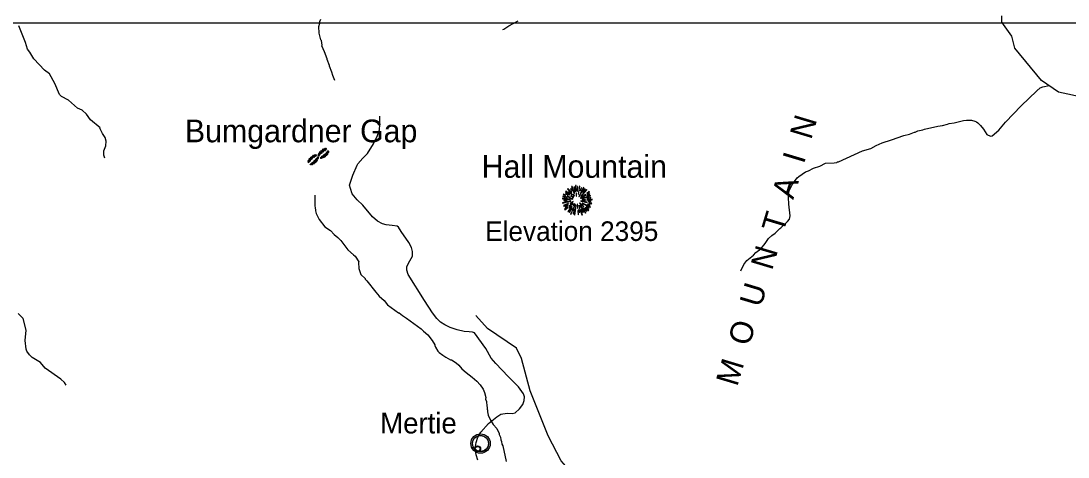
# Model space of a CAD drawing. Extents: x 1248089 to 1457196, y 820910 to 988753.
# Drawn here: x 1335721 to 1345887, y 936898 to 941130 of the extents above; entities that cross this region are included whole.
import ezdxf

# ---------------------------------------------------------------- set-up
doc = ezdxf.new("R2010")
doc.units = 0
for name, color, linetype in [('Exist Civil Demographics Community CELL', 7, 'Continuous'), ('Exist Civil Demographics Community Label', 7, 'Continuous'), ('Exist Geographical Mountain Gap CELL', 7, 'Continuous'), ('Exist Geographical Mountain Summit CELL', 7, 'Continuous'), ('Exist Geographical Mountain Summit Elevation Number Label', 7, 'Continuous'), ('Exist Geographical Mountain Summit Label', 7, 'Continuous'), ('Exist Hydrographic Creek Single Shore', 7, 'Continuous'), ('Exist Hydrographic Misc Water Feature', 7, 'Continuous'), ('Exist Road Non-System Type 51', 7, 'Continuous'), ('Exist Road Secondary Type 41 Attributed', 7, 'Continuous'), ('Map Preparation Inset Cut Line', 7, 'Continuous')]:
    doc.layers.add(name, color=color, linetype=linetype)

msp = doc.modelspace()

# ---------------------------------------------------------------- linework, layer by layer
at = {"layer": 'Exist Civil Demographics Community CELL'}
for points in [[(1340106, 937041), (1340107, 937047), (1340108, 937053), (1340111, 937061), (1340114, 937066), (1340117, 937072), (1340121, 937077), (1340125, 937082), (1340130, 937086), (1340135, 937091), (1340141, 937094), (1340146, 937097), (1340151, 937100), (1340156, 937102), (1340162, 937104), (1340166, 937105), (1340171, 937106), (1340175, 937106), (1340181, 937107), (1340186, 937107), (1340192, 937106), (1340196, 937106), (1340201, 937105), (1340206, 937103), (1340212, 937101), (1340218, 937098), (1340224, 937095), (1340229, 937091), (1340235, 937087), (1340238, 937084), (1340242, 937080), (1340246, 937075), (1340249, 937071), (1340252, 937065), (1340255, 937060), (1340257, 937055), (1340258, 937050), (1340259, 937046), (1340261, 937040), (1340261, 937035), (1340261, 937029), (1340261, 937023), (1340261, 937017), (1340260, 937012), (1340258, 937006), (1340256, 937000), (1340254, 936995), (1340251, 936989), (1340248, 936984), (1340244, 936979), (1340240, 936974), (1340235, 936969), (1340230, 936965), (1340225, 936962), (1340220, 936959), (1340213, 936956), (1340206, 936953), (1340200, 936952), (1340194, 936950), (1340189, 936950), (1340185, 936950), (1340179, 936950), (1340175, 936950), (1340169, 936951), (1340163, 936952), (1340159, 936953), (1340154, 936955), (1340149, 936957), (1340145, 936960), (1340138, 936964), (1340133, 936968), (1340128, 936972), (1340123, 936977), (1340120, 936981), (1340117, 936985), (1340113, 936993), (1340111, 936996), (1340110, 937000), (1340107, 937008), (1340106, 937015), (1340105, 937020), (1340104, 937027), (1340104, 937031), (1340105, 937038)], [(1340131, 936981), (1340131, 936983), (1340132, 936985), (1340133, 936987), (1340134, 936989), (1340135, 936990), (1340136, 936992), (1340137, 936993), (1340138, 936995), (1340140, 936996), (1340142, 936997), (1340143, 936998), (1340145, 936999), (1340146, 937000), (1340148, 937000), (1340150, 937000), (1340151, 937001), (1340152, 937001), (1340154, 937001), (1340156, 937001), (1340157, 937001), (1340159, 937001), (1340160, 937000), (1340162, 937000), (1340163, 936999), (1340165, 936998), (1340167, 936997), (1340169, 936996), (1340170, 936995), (1340171, 936994), (1340173, 936993), (1340174, 936991), (1340175, 936990), (1340176, 936988), (1340176, 936987), (1340177, 936985), (1340178, 936984), (1340178, 936982), (1340178, 936981), (1340178, 936979), (1340179, 936977), (1340179, 936976), (1340178, 936974), (1340178, 936972), (1340178, 936970), (1340177, 936968), (1340176, 936967), (1340175, 936965), (1340174, 936963), (1340173, 936962), (1340172, 936961), (1340170, 936959), (1340169, 936958), (1340167, 936957), (1340166, 936956), (1340164, 936955), (1340162, 936954), (1340160, 936954), (1340158, 936953), (1340157, 936953), (1340155, 936953), (1340153, 936953), (1340152, 936953), (1340150, 936953), (1340149, 936954), (1340147, 936954), (1340146, 936955), (1340144, 936955), (1340143, 936956), (1340141, 936957), (1340139, 936959), (1340138, 936960), (1340136, 936962), (1340136, 936963), (1340135, 936964), (1340133, 936966), (1340133, 936967), (1340132, 936968), (1340132, 936971), (1340131, 936973), (1340131, 936975), (1340131, 936977), (1340131, 936978), (1340131, 936980)]]:
    msp.add_lwpolyline(points, close=True, dxfattribs=at)
for centre, radius in [((1340183, 937029), 94.3), ((1340183, 937029), 76.7), ((1340155, 936977), 28.8), ((1340155, 936977), 23.4)]:
    msp.add_circle(centre, radius, dxfattribs=at)
at = {"layer": 'Exist Geographical Mountain Gap CELL'}
for points in [[(1338538, 939781), (1338539, 939782), (1338524, 939799), (1338522, 939798)], [(1338544, 939786), (1338545, 939788), (1338530, 939805), (1338529, 939804)], [(1338551, 939792), (1338552, 939793), (1338537, 939811), (1338535, 939809)], [(1338557, 939798), (1338558, 939799), (1338543, 939816), (1338542, 939815)], [(1338564, 939804), (1338565, 939805), (1338550, 939822), (1338548, 939821)], [(1338569, 939808), (1338571, 939809), (1338557, 939827), (1338556, 939826)], [(1338577, 939813), (1338578, 939814), (1338566, 939830), (1338565, 939829)], [(1338575, 939833), (1338575, 939833), (1338574, 939832), (1338583, 939819), (1338583, 939819), (1338585, 939820)], [(1338588, 939823), (1338590, 939824), (1338584, 939833), (1338583, 939831)], [(1338590, 939800), (1338589, 939798), (1338604, 939785), (1338605, 939786)], [(1338607, 939794), (1338608, 939793), (1338609, 939795), (1338597, 939805), (1338597, 939805), (1338595, 939804)], [(1338602, 939810), (1338601, 939809), (1338605, 939806), (1338609, 939803), (1338611, 939804), (1338606, 939807)], [(1338614, 939819), (1338615, 939821), (1338611, 939824), (1338607, 939827), (1338605, 939826), (1338610, 939823)], [(1338609, 939836), (1338608, 939837), (1338607, 939835), (1338619, 939825), (1338619, 939824), (1338620, 939825)], [(1338626, 939830), (1338627, 939831), (1338612, 939845), (1338611, 939844)], [(1338631, 939837), (1338633, 939838), (1338617, 939853), (1338616, 939852)], [(1338636, 939842), (1338637, 939843), (1338622, 939860), (1338621, 939859)], [(1338627, 939806), (1338625, 939805), (1338630, 939797), (1338632, 939798)], [(1338643, 939848), (1338644, 939849), (1338629, 939866), (1338628, 939865)], [(1338639, 939796), (1338640, 939796), (1338641, 939797), (1338632, 939810), (1338632, 939811), (1338631, 939810)], [(1338649, 939853), (1338650, 939854), (1338635, 939872), (1338634, 939871)], [(1338639, 939816), (1338637, 939815), (1338649, 939798), (1338650, 939800)], [(1338656, 939859), (1338657, 939860), (1338642, 939877), (1338641, 939876)], [(1338646, 939821), (1338645, 939820), (1338658, 939802), (1338659, 939803)], [(1338662, 939865), (1338664, 939866), (1338648, 939883), (1338647, 939882)], [(1338652, 939825), (1338651, 939824), (1338666, 939806), (1338667, 939807)], [(1338668, 939869), (1338669, 939870), (1338656, 939888), (1338655, 939886)], [(1338659, 939830), (1338658, 939829), (1338672, 939811), (1338674, 939812)], [(1338676, 939873), (1338677, 939874), (1338665, 939891), (1338664, 939890)], [(1338666, 939836), (1338664, 939835), (1338679, 939817), (1338680, 939818)], [(1338672, 939841), (1338671, 939840), (1338686, 939822), (1338687, 939824)], [(1338674, 939893), (1338674, 939894), (1338673, 939893), (1338682, 939880), (1338682, 939879), (1338683, 939880)], [(1338679, 939847), (1338678, 939846), (1338692, 939828), (1338694, 939829)], [(1338687, 939884), (1338689, 939885), (1338683, 939893), (1338682, 939892)], [(1338684, 939852), (1338683, 939851), (1338698, 939835), (1338699, 939836)], [(1338690, 939859), (1338688, 939858), (1338703, 939843), (1338704, 939844)], [(1338706, 939852), (1338707, 939851), (1338708, 939853), (1338697, 939864), (1338696, 939864), (1338695, 939863)], [(1338702, 939869), (1338700, 939868), (1338705, 939864), (1338709, 939861), (1338710, 939862), (1338706, 939865)], [(1338516, 939758), (1338517, 939759), (1338513, 939762), (1338508, 939766), (1338507, 939764), (1338511, 939761)], [(1338510, 939775), (1338510, 939775), (1338508, 939774), (1338520, 939763), (1338521, 939763), (1338522, 939764)], [(1338527, 939769), (1338529, 939770), (1338514, 939784), (1338512, 939783)], [(1338533, 939775), (1338534, 939777), (1338518, 939792), (1338517, 939791)], [(1338530, 939744), (1338529, 939742), (1338535, 939734), (1338536, 939735)], [(1338544, 939734), (1338544, 939734), (1338546, 939735), (1338536, 939748), (1338536, 939748), (1338534, 939747)], [(1338542, 939754), (1338541, 939753), (1338553, 939737), (1338555, 939738)], [(1338549, 939759), (1338548, 939758), (1338562, 939741), (1338563, 939742)], [(1338555, 939764), (1338554, 939762), (1338569, 939746), (1338571, 939747)], [(1338561, 939769), (1338560, 939768), (1338576, 939751), (1338577, 939753)], [(1338568, 939775), (1338566, 939774), (1338582, 939757), (1338583, 939759)], [(1338574, 939781), (1338573, 939780), (1338588, 939763), (1338590, 939764)], [(1338580, 939787), (1338579, 939786), (1338595, 939769), (1338596, 939770)], [(1338585, 939793), (1338584, 939791), (1338600, 939776), (1338601, 939778)]]:
    msp.add_lwpolyline(points, close=True, dxfattribs=at)
at = {"layer": 'Exist Geographical Mountain Summit CELL'}
for points in [[(1341028, 939499), (1341064, 939462), (1341068, 939464), (1341032, 939504)], [(1341056, 939500), (1341072, 939479), (1341073, 939480), (1341060, 939505)], [(1341067, 939522), (1341093, 939455), (1341096, 939456), (1341072, 939525)], [(1341101, 939470), (1341103, 939471), (1341094, 939519), (1341090, 939518)], [(1341105, 939532), (1341109, 939480), (1341113, 939480), (1341111, 939533)], [(1341121, 939478), (1341125, 939478), (1341129, 939525), (1341124, 939525)], [(1341133, 939449), (1341148, 939526), (1341143, 939528), (1341130, 939450)], [(1341137, 939427), (1341140, 939426), (1341188, 939510), (1341183, 939514)], [(1341151, 939484), (1341155, 939483), (1341164, 939510), (1341159, 939512)], [(1341158, 939429), (1341160, 939427), (1341216, 939491), (1341212, 939496)], [(1341195, 939500), (1341174, 939467), (1341177, 939466), (1341200, 939497)], [(1340980, 939404), (1341052, 939397), (1341052, 939400), (1340980, 939409)], [(1340982, 939425), (1341024, 939416), (1341025, 939419), (1340983, 939430)], [(1340985, 939445), (1341008, 939436), (1341009, 939439), (1340987, 939450)], [(1340992, 939387), (1341021, 939388), (1341021, 939392), (1340991, 939392)], [(1341007, 939455), (1341033, 939439), (1341035, 939442), (1341010, 939459)], [(1341008, 939474), (1341048, 939444), (1341050, 939446), (1341012, 939479)], [(1341024, 939427), (1341054, 939415), (1341055, 939418), (1341026, 939431)], [(1341036, 939471), (1341069, 939442), (1341071, 939445), (1341039, 939477)], [(1341060, 939433), (1341085, 939414), (1341087, 939417), (1341063, 939436)], [(1341060, 939403), (1341077, 939401), (1341078, 939403), (1341061, 939407)], [(1341080, 939446), (1341093, 939430), (1341096, 939432), (1341083, 939449)], [(1341111, 939458), (1341112, 939429), (1341115, 939430), (1341115, 939459)], [(1341155, 939409), (1341156, 939406), (1341205, 939442), (1341202, 939447)], [(1341171, 939393), (1341171, 939390), (1341201, 939390), (1341201, 939395)], [(1341172, 939406), (1341173, 939404), (1341251, 939432), (1341249, 939437)], [(1341216, 939434), (1341243, 939449), (1341240, 939454), (1341214, 939437)], [(1341214, 939392), (1341266, 939395), (1341266, 939400), (1341214, 939395)], [(1341216, 939457), (1341217, 939454), (1341240, 939471), (1341237, 939474)], [(1341217, 939406), (1341254, 939413), (1341253, 939418), (1341216, 939408)], [(1340978, 939366), (1340980, 939361), (1341016, 939372), (1341013, 939375)], [(1340988, 939339), (1340991, 939334), (1341036, 939354), (1341035, 939359)], [(1340999, 939302), (1341002, 939298), (1341031, 939319), (1341028, 939322)], [(1341006, 939323), (1341035, 939339), (1341032, 939343), (1341003, 939328)], [(1341024, 939378), (1341025, 939373), (1341058, 939381), (1341058, 939385)], [(1341030, 939282), (1341033, 939280), (1341074, 939328), (1341071, 939330)], [(1341046, 939314), (1341065, 939332), (1341061, 939334), (1341041, 939317)], [(1341042, 939332), (1341045, 939329), (1341079, 939357), (1341077, 939359)], [(1341070, 939314), (1341045, 939274), (1341048, 939272), (1341074, 939312)], [(1341052, 939363), (1341054, 939359), (1341083, 939374), (1341081, 939377)], [(1341073, 939292), (1341078, 939290), (1341104, 939349), (1341102, 939350)], [(1341080, 939342), (1341084, 939339), (1341094, 939355), (1341092, 939357)], [(1341085, 939257), (1341097, 939300), (1341093, 939300), (1341081, 939258)], [(1341095, 939247), (1341100, 939246), (1341112, 939335), (1341109, 939336)], [(1341120, 939351), (1341124, 939314), (1341129, 939314), (1341124, 939352)], [(1341127, 939292), (1341130, 939250), (1341134, 939251), (1341131, 939292)], [(1341136, 939342), (1341145, 939312), (1341149, 939314), (1341138, 939343)], [(1341146, 939276), (1341141, 939305), (1341137, 939305), (1341142, 939274)], [(1341145, 939362), (1341183, 939327), (1341186, 939331), (1341147, 939365)], [(1341151, 939340), (1341201, 939265), (1341205, 939268), (1341153, 939341)], [(1341151, 939297), (1341168, 939247), (1341173, 939249), (1341154, 939298)], [(1341156, 939380), (1341217, 939368), (1341218, 939372), (1341157, 939383)], [(1341161, 939303), (1341177, 939273), (1341181, 939276), (1341165, 939304)], [(1341170, 939360), (1341248, 939322), (1341250, 939327), (1341171, 939363)], [(1341183, 939314), (1341213, 939285), (1341217, 939288), (1341185, 939317)], [(1341200, 939315), (1341230, 939289), (1341234, 939293), (1341202, 939317)], [(1341209, 939326), (1341234, 939313), (1341237, 939316), (1341211, 939330)], [(1341223, 939350), (1341244, 939342), (1341246, 939346), (1341225, 939353)], [(1341229, 939380), (1341255, 939378), (1341255, 939382), (1341229, 939383)], [(1341233, 939363), (1341261, 939356), (1341262, 939361), (1341234, 939368)], [(1341055, 939255), (1341060, 939252), (1341071, 939277), (1341068, 939279)]]:
    msp.add_lwpolyline(points, close=True, dxfattribs=at)
at = {"layer": 'Exist Hydrographic Creek Single Shore'}
msp.add_lwpolyline([(1341783, 935177), (1341632, 935271), (1341567, 935354), (1341512, 935506), (1341577, 935837), (1341682, 936051), (1341720, 936234), (1341658, 936452), (1341585, 936539), (1341253, 936628), (1341080, 936733), (1340966, 936860), (1340838, 937105), (1340664, 937542), (1340580, 937853), (1340532, 937955), (1340252, 938145), (1340138, 938272)], dxfattribs=at)
at = {"layer": 'Exist Hydrographic Misc Water Feature'}
for points in [[(1338767, 940553), (1338748, 940602), (1338740, 940634), (1338718, 940690), (1338718, 940698), (1338695, 940755), (1338695, 940763), (1338669, 940832), (1338642, 940888), (1338644, 940895), (1338639, 940940), (1338634, 940948), (1338617, 941013), (1338614, 941077), (1338623, 941109), (1338623, 941125), (1338631, 941148)], [(1340401, 941049), (1340409, 941050), (1340458, 941083), (1340547, 941131)], [(1346517, 940284), (1345795, 940440), (1345630, 940551), (1345370, 940865), (1345340, 940984), (1345243, 941120), (1345244, 941179)], [(1336537, 939797), (1336526, 939829), (1336527, 939869), (1336544, 939917), (1336547, 939965), (1336540, 940000), (1336512, 940037), (1336488, 940090), (1336490, 940094), (1336396, 940172), (1336359, 940225), (1336316, 940263), (1336270, 940283), (1336182, 940361), (1336115, 940397), (1336095, 940417), (1336051, 940522), (1335998, 940616), (1335950, 940653), (1335847, 940764), (1335808, 940827), (1335785, 940857), (1335766, 940921), (1335700, 941083)], [(1344173, 939978), (1344291, 940020), (1344347, 940032), (1344396, 940051), (1344404, 940051), (1344428, 940063), (1344476, 940073), (1344492, 940081), (1344621, 940110), (1344669, 940117), (1344717, 940128), (1344734, 940136), (1344782, 940142), (1344870, 940165), (1344902, 940168), (1344950, 940167), (1344982, 940158), (1344998, 940150), (1345012, 940141), (1345037, 940117), (1345066, 940080), (1345099, 940029), (1345135, 940011), (1345151, 940014), (1345216, 940069), (1345278, 940149), (1345433, 940306), (1345584, 940452), (1345617, 940480), (1345641, 940491), (1345704, 940503)], [(1342710, 938705), (1342738, 938767), (1342769, 938806), (1342832, 938856), (1342854, 938882), (1342903, 938917), (1342947, 938970), (1342980, 939018), (1343010, 939048), (1343042, 939072), (1343089, 939117), (1343099, 939122), (1343163, 939183), (1343181, 939207), (1343190, 939238), (1343176, 939351), (1343172, 939416), (1343175, 939461), (1343179, 939483), (1343204, 939536), (1343258, 939607), (1343274, 939622), (1343339, 939667), (1343368, 939676), (1343416, 939701), (1343476, 939720), (1343533, 939751), (1343617, 939753), (1343641, 939758), (1343649, 939764), (1343657, 939764), (1343892, 939870), (1343972, 939893), (1344025, 939923), (1344081, 939946), (1344173, 939978)], [(1338575, 939438), (1338573, 939342), (1338576, 939310), (1338580, 939302), (1338580, 939286), (1338587, 939262), (1338618, 939203), (1338673, 939132), (1338728, 939098), (1338763, 939057), (1338798, 939029), (1338814, 939011), (1338828, 939000), (1338896, 938909), (1338951, 938859), (1338966, 938849), (1339001, 938792), (1338999, 938785), (1339000, 938728), (1339022, 938668), (1339062, 938631), (1339062, 938625), (1339079, 938607), (1339165, 938497), (1339200, 938460), (1339249, 938417), (1339280, 938374), (1339386, 938298), (1339394, 938296), (1339426, 938271), (1339465, 938246), (1339607, 938143), (1339630, 938118), (1339671, 938085), (1339713, 938030), (1339740, 937988), (1339740, 937980), (1339747, 937964), (1339770, 937925), (1339782, 937913), (1339816, 937885)], [(1336159, 937594), (1336144, 937622), (1336107, 937655), (1335957, 937761), (1335912, 937816), (1335831, 937864), (1335804, 937889), (1335779, 937925), (1335771, 937945), (1335761, 938030), (1335772, 938129), (1335744, 938242), (1335693, 938291)], [(1339816, 937885), (1339845, 937866), (1339893, 937841), (1339901, 937840), (1339948, 937813), (1339973, 937789), (1340003, 937754), (1340042, 937717), (1340103, 937672), (1340146, 937635), (1340181, 937598), (1340210, 937558), (1340222, 937525), (1340233, 937477), (1340232, 937461), (1340240, 937437), (1340243, 937393), (1340247, 937385), (1340246, 937361), (1340250, 937353), (1340250, 937337), (1340257, 937304), (1340280, 937256), (1340307, 937215), (1340342, 937175), (1340365, 937126), (1340365, 937118), (1340376, 937090), (1340380, 937066), (1340387, 937050), (1340391, 937022), (1340398, 937005), (1340431, 936853)]]:
    msp.add_lwpolyline(points, dxfattribs=at)
at = {"layer": 'Exist Road Non-System Type 51'}
msp.add_lwpolyline([(1338993, 939743), (1339041, 939798), (1339086, 939845), (1339144, 939937), (1339184, 940019), (1339201, 940073), (1339205, 940126), (1339205, 940205)], dxfattribs=at)
at = {"layer": 'Exist Road Secondary Type 41 Attributed'}
for points in [[(1340125, 938103), (1340104, 938111), (1340074, 938113), (1340024, 938117), (1339955, 938132), (1339888, 938155), (1339835, 938182), (1339795, 938208), (1339758, 938241), (1339718, 938296), (1339640, 938418), (1339479, 938668), (1339467, 938713), (1339469, 938746), (1339496, 938801), (1339521, 938849), (1339521, 938893), (1339513, 938931), (1339488, 938981), (1339414, 939086), (1339385, 939130), (1339373, 939138), (1339324, 939144), (1339268, 939151), (1339230, 939161), (1339184, 939186), (1339135, 939228), (1339041, 939344), (1338986, 939394), (1338938, 939451), (1338919, 939503), (1338911, 939538), (1338926, 939585), (1338944, 939633), (1338984, 939732), (1338993, 939743)], [(1340156, 936867), (1340142, 936918), (1340131, 936981), (1340140, 937040), (1340156, 937090), (1340186, 937140), (1340261, 937222), (1340341, 937287), (1340381, 937313), (1340440, 937323), (1340490, 937321), (1340519, 937328), (1340561, 937366), (1340595, 937408), (1340605, 937448), (1340611, 937482), (1340601, 937511), (1340553, 937578), (1340452, 937681), (1340330, 937805), (1340286, 937858), (1340236, 937950), (1340125, 938103)]]:
    msp.add_lwpolyline(points, dxfattribs=at)
at = {"layer": 'Map Preparation Inset Cut Line'}
msp.add_lwpolyline([(1388709, 913085), (1313026, 913085), (1313026, 941112), (1388709, 941112)], close=True, dxfattribs=at)

# ---------------------------------------------------------------- texts
at = {"layer": 'Exist Civil Demographics Community Label'}
msp.add_text('Mertie', height=200, dxfattribs=at).set_placement((1339209, 937127))
at = {"layer": 'Exist Geographical Mountain Summit Elevation Number Label'}
msp.add_text('Elevation 2395', height=190, dxfattribs=at).set_placement((1340228, 938995))
at = {"layer": 'Exist Geographical Mountain Summit Label'}
msp.add_text('M  O  U  N  T  A  I  N', height=220, rotation=73.3379, dxfattribs=at).set_placement((1342675, 937575))
for s, p in [('Bumgardner Gap', (1337313, 939953)), ('Hall Mountain', (1340194, 939608))]:
    msp.add_text(s, height=220, dxfattribs=at).set_placement(p)

doc.saveas('drawing.dxf')
